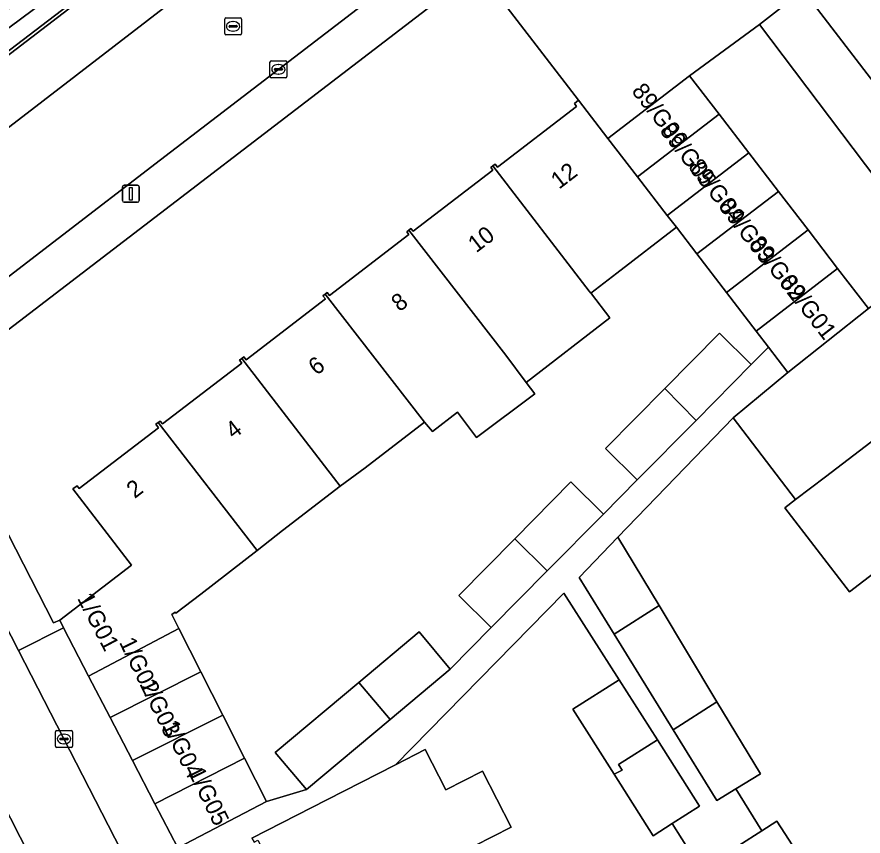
# Model space of a CAD drawing. Extents: x 159352 to 160617, y 385888 to 387323.
# Drawn here: x 159728.3 to 159778.5, y 386778.7 to 386827.3 of the extents above; entities that cross this region are included whole.
import ezdxf

# ---------------------------------------------------------------- set-up
doc = ezdxf.new("R2010")
doc.units = 0
for name, color, linetype in [('IMGEO_Erf', 7, 'Continuous'), ('IMGEO_Groenvoorziening', 7, 'Continuous'), ('IMGEO_Haag', 7, 'Continuous'), ('IMGEO_Hek', 7, 'Continuous'), ('IMGEO_Kolk', 7, 'Continuous'), ('IMGEO_Lichtmast', 7, 'Continuous'), ('IMGEO_Pand', 7, 'Continuous'), ('IMGEO_Pand_nummerreeks', 7, 'Continuous'), ('IMGEO_Parkeervlak_open', 7, 'Continuous'), ('IMGEO_Rijbaan_lokaal_open', 7, 'Continuous'), ('IMGEO_Rioolput', 7, 'Continuous'), ('IMGEO_Voetpad_open', 7, 'Continuous')]:
    doc.layers.add(name, color=color, linetype=linetype)

msp = doc.modelspace()

# ---------------------------------------------------------------- linework, layer by layer
at = {"layer": 'IMGEO_Erf'}
for points in [[(159746.585, 386810.571), (159746.441, 386810.758), (159746.567, 386810.856), (159746.693, 386810.954), (159746.833, 386810.774), (159751.544, 386814.39), (159751.413, 386814.559), (159751.54, 386814.657), (159751.667, 386814.755), (159751.799, 386814.584), (159756.525, 386818.211), (159756.399, 386818.375), (159756.526, 386818.473), (159756.653, 386818.571), (159756.8, 386818.379), (159761.498, 386821.984), (159761.36, 386822.164), (159761.615, 386822.36), (159755.646, 386830.116), (159725.627, 386807.116)], [(159724.628, 386802.691), (159730.447, 386791.343), (159730.819, 386791.51), (159735.075, 386794.776), (159731.606, 386799.297), (159731.853, 386799.486), (159731.982, 386799.319), (159736.686, 386802.929), (159736.531, 386803.129), (159736.658, 386803.226), (159736.785, 386803.323), (159736.922, 386803.147), (159741.632, 386806.762), (159741.494, 386806.94), (159741.621, 386807.038), (159741.747, 386807.136), (159741.882, 386806.961), (159746.585, 386810.571)], [(159793.571, 386773.779), (159789.76, 386778.745), (159785.877, 386783.806), (159786.234, 386784.08), (159784.535, 386786.296), (159785.864, 386787.315), (159783.819, 386789.98), (159783.699, 386790.136), (159783.05, 386789.638), (159782.003, 386791.003), (159782.631, 386791.485), (159779.982, 386794.938), (159777.696, 386793.181), (159773.858, 386798.175), (159774.491, 386798.659), (159770.783, 386803.522), (159763.94, 386796.438), (159766.388, 386792.374), (159769.826, 386786.668), (159772.404, 386782.389), (159770.949, 386781.496), (159772.482, 386778.999), (159773.373, 386779.568), (159775.925, 386775.647)], [(159768.896, 386776.712), (159767.169, 386779.435), (159766.032, 386778.714), (159763.719, 386782.361), (159761.269, 386786.226), (159764.017, 386787.968), (159760.744, 386793.108), (159750.748, 386782.92), (159752.507, 386783.821), (159753.729, 386781.435), (159755.905, 386782.544), (159757.602, 386779.216), (159755.43, 386778.109)]]:
    msp.add_lwpolyline(points, dxfattribs=at)
msp.add_lwpolyline([(159761.155, 386799.707), (159763.087, 386797.796), (159765.094, 386799.826), (159763.209, 386801.691), (159766.726, 386805.247), (159769.977, 386808.534), (159771.862, 386806.669), (159772.885, 386807.704), (159772.155, 386808.656), (159770.394, 386810.95), (159768.637, 386813.24), (159767.424, 386814.82), (159763.89, 386812.108), (159762.335, 386810.915), (159762.372, 386810.866), (159763.459, 386809.452), (159758.501, 386805.617), (159758.764, 386805.279), (159759.017, 386804.944), (159755.556, 386802.336), (159754.423, 386803.841), (159752.947, 386802.708), (159752.463, 386803.248), (159748.946, 386800.549), (159747.461, 386799.451), (159744.048, 386796.831), (159742.541, 386795.632), (159739.186, 386793.057), (159737.709, 386791.924), (159737.668, 386791.977), (159737.483, 386791.835), (159737.896, 386791.017), (159739.196, 386788.447), (159740.495, 386785.877), (159741.794, 386783.307), (159743.094, 386780.737), (159745.462, 386781.455), (159743.616, 386783.659), (159748.579, 386787.815), (159752.148, 386790.804), (159753.994, 386788.6), (159756.43, 386791.065), (159754.499, 386792.975), (159757.821, 386796.335)], close=True, dxfattribs=at)
at = {"layer": 'IMGEO_Groenvoorziening'}
for points in [[(159721.762, 386822.194), (159732.264, 386829.991), (159749.017, 386843.07), (159753.65, 386846.546), (159753.165, 386847.159), (159727.257, 386827.365)], [(159711.401, 386812.51), (159754.341, 386845.409), (159754.463, 386845.502), (159754.395, 386845.605), (159711.956, 386813.217)]]:
    msp.add_lwpolyline(points, dxfattribs=at)
msp.add_lwpolyline([(159753.65, 386846.546), (159749.017, 386843.07), (159732.264, 386829.991), (159721.762, 386822.194), (159709.713, 386813.077), (159704.945, 386809.791), (159700.693, 386807.182), (159697.133, 386805.345), (159697.441, 386804.585), (159703.025, 386807.434), (159705.363, 386808.712), (159707.623, 386810.124), (159711.956, 386813.217), (159754.395, 386845.605)], close=True, dxfattribs=at)
at = {"layer": 'IMGEO_Haag'}
msp.add_lwpolyline([(159753.65, 386846.546), (159749.017, 386843.07), (159732.264, 386829.991), (159721.762, 386822.194), (159709.713, 386813.077), (159704.945, 386809.791), (159700.693, 386807.182), (159697.133, 386805.345), (159697.441, 386804.585), (159703.025, 386807.434), (159705.363, 386808.712), (159707.623, 386810.124), (159711.956, 386813.217), (159754.395, 386845.605)], close=True, dxfattribs=at)
at = {"layer": 'IMGEO_Hek'}
msp.add_lwpolyline([(159697.441, 386804.585), (159703.025, 386807.434), (159705.363, 386808.712), (159707.623, 386810.124), (159711.956, 386813.217), (159754.395, 386845.605)], dxfattribs=at)
at = {"layer": 'IMGEO_Kolk'}
for p, q in [((159743.299, 386823.769), (159743.299, 386824.621)), ((159743.374, 386824.695), (159744.226, 386824.695)), ((159743.787, 386824.475), (159743.812, 386824.475)), ((159744.3, 386824.621), (159744.3, 386823.769)), ((159743.558, 386824.189), (159743.558, 386824.201)), ((159743.996, 386824.152), (159743.598, 386824.152)), ((159743.601, 386824.238), (159743.999, 386824.238)), ((159743.81, 386823.915), (159743.785, 386823.915)), ((159744.042, 386824.201), (159744.042, 386824.189)), ((159744.226, 386823.695), (159743.374, 386823.695)), ((159730.571, 386784.029), (159730.571, 386784.881)), ((159730.646, 386784.955), (159731.498, 386784.955)), ((159731.059, 386784.735), (159731.084, 386784.735)), ((159731.572, 386784.881), (159731.572, 386784.029)), ((159730.83, 386784.449), (159730.83, 386784.461)), ((159731.268, 386784.412), (159730.87, 386784.412)), ((159730.873, 386784.498), (159731.271, 386784.498)), ((159731.314, 386784.461), (159731.314, 386784.449)), ((159731.498, 386783.955), (159730.646, 386783.955)), ((159731.082, 386784.175), (159731.057, 386784.175))]:
    msp.add_line(p, q, dxfattribs=at)
for points in [[(159743.299, 386823.769), (159743.299, 386824.621)], [(159743.374, 386824.695), (159744.226, 386824.695)], [(159744.3, 386824.621), (159744.3, 386823.769)], [(159744.226, 386823.695), (159743.374, 386823.695)], [(159730.571, 386784.029), (159730.571, 386784.881)], [(159730.646, 386784.955), (159731.498, 386784.955)], [(159731.572, 386784.881), (159731.572, 386784.029)], [(159731.498, 386783.955), (159730.646, 386783.955)]]:
    msp.add_lwpolyline(points, dxfattribs=at)
for centre, radius, start, end in [((159743.376, 386824.619), 0.0765, 91.552, 178.448), ((159743.376, 386824.619), 0.0765, 91.552, 178.448), ((159744.224, 386824.619), 0.0765, 1.552, 88.448), ((159744.224, 386824.619), 0.0765, 1.552, 88.448), ((159743.598, 386824.198), 0.0403, 85.8775, 175.7526), ((159743.595, 386824.188), 0.0366, 178.938, 274.7102), ((159743.999, 386824.195), 0.043, 264.8664, 352.4533), ((159744.003, 386824.2), 0.0386, 1.7309, 96.639), ((159743.376, 386823.771), 0.0765, 181.552, 268.448), ((159743.376, 386823.771), 0.0765, 181.552, 268.448), ((159744.224, 386823.771), 0.0765, 271.552, 358.448), ((159744.224, 386823.771), 0.0765, 271.552, 358.448), ((159730.648, 386784.879), 0.0765, 91.552, 178.448), ((159730.648, 386784.879), 0.0765, 91.552, 178.448), ((159731.496, 386784.879), 0.0765, 1.552, 88.448), ((159731.496, 386784.879), 0.0765, 1.552, 88.448), ((159730.87, 386784.458), 0.0403, 85.8775, 175.7526), ((159730.867, 386784.448), 0.0366, 178.938, 274.7102), ((159731.271, 386784.455), 0.043, 264.8664, 352.4533), ((159731.275, 386784.46), 0.0386, 1.7309, 96.639), ((159730.648, 386784.031), 0.0765, 181.552, 268.448), ((159730.648, 386784.031), 0.0765, 181.552, 268.448), ((159731.496, 386784.031), 0.0765, 271.552, 358.448), ((159731.496, 386784.031), 0.0765, 271.552, 358.448)]:
    msp.add_arc(centre, radius, start, end, dxfattribs=at)
for centre, major_axis, ratio, start_param, end_param in [((159743.786, 386824.195), (-0.387, 0.002), 0.722429, 4.712389, 7.853982), ((159743.811, 386824.195), (-0.39, 0.002), 0.717154, 1.570796, 4.712389), ((159731.058, 386784.455), (-0.387, 0.002), 0.722429, 4.712389, 7.853982), ((159731.083, 386784.455), (-0.39, 0.002), 0.717154, 1.570796, 4.712389)]:
    msp.add_ellipse(centre, major_axis=major_axis, ratio=ratio, start_param=start_param, end_param=end_param, dxfattribs=at)
at = {"layer": 'IMGEO_Lichtmast'}
for p, q in [((159734.546, 386816.412), (159734.546, 386817.212)), ((159734.546, 386817.212), (159734.546, 386816.412)), ((159734.646, 386817.312), (159735.436, 386817.312)), ((159735.436, 386817.312), (159734.646, 386817.312)), ((159735.536, 386817.212), (159735.536, 386816.412)), ((159735.536, 386816.412), (159735.536, 386817.212)), ((159735.436, 386816.312), (159734.646, 386816.312)), ((159734.646, 386816.312), (159735.436, 386816.312))]:
    msp.add_line(p, q, dxfattribs=at)
msp.add_lwpolyline([(159734.966, 386817.187), (159735.116, 386817.187), (159735.116, 386816.437), (159734.966, 386816.437), (159734.966, 386817.187)], dxfattribs=at)
for centre, start, end in [((159734.646, 386817.212), 90, 180), ((159734.646, 386817.212), 90, 180), ((159735.436, 386817.212), 0, 90), ((159735.436, 386817.212), 360, 90), ((159734.646, 386816.412), 180, 270), ((159734.646, 386816.412), 180, 270), ((159735.436, 386816.412), 270, 0), ((159735.436, 386816.412), 270, 0)]:
    msp.add_arc(centre, 0.1, start, end, dxfattribs=at)
at = {"layer": 'IMGEO_Pand'}
for points in [[(159769.956, 386821.529), (159768.199, 386823.818), (159763.351, 386820.097), (159765.109, 386817.808)], [(159765.109, 386817.808), (159763.351, 386820.097), (159761.615, 386822.36), (159761.36, 386822.164), (159761.498, 386821.984), (159756.8, 386818.379), (159756.653, 386818.571), (159756.526, 386818.473), (159762.242, 386811.037), (159762.335, 386810.915), (159763.89, 386812.108), (159767.424, 386814.82), (159766.876, 386815.527)], [(159771.713, 386819.239), (159769.956, 386821.529), (159765.109, 386817.808), (159766.876, 386815.527)], [(159773.471, 386816.95), (159771.713, 386819.239), (159766.876, 386815.527), (159767.424, 386814.82), (159768.637, 386813.24)], [(159756.526, 386818.473), (159756.399, 386818.375), (159756.525, 386818.211), (159751.799, 386814.584), (159751.667, 386814.755), (159751.54, 386814.657), (159757.287, 386807.228), (159758.501, 386805.617), (159763.459, 386809.452), (159762.372, 386810.866), (159762.335, 386810.915), (159762.242, 386811.037)], [(159768.637, 386813.24), (159770.394, 386810.95), (159775.228, 386814.66), (159773.471, 386816.95)], [(159751.54, 386814.657), (159751.413, 386814.559), (159751.544, 386814.39), (159746.833, 386810.774), (159746.693, 386810.954), (159746.567, 386810.856), (159752.463, 386803.248), (159752.947, 386802.708), (159754.423, 386803.841), (159755.556, 386802.336), (159759.017, 386804.944), (159758.764, 386805.279), (159758.501, 386805.617), (159757.287, 386807.228)], [(159776.985, 386812.371), (159775.228, 386814.66), (159770.394, 386810.95), (159772.155, 386808.656)], [(159778.809, 386809.994), (159776.985, 386812.371), (159772.155, 386808.656), (159772.885, 386807.704), (159774.03, 386806.212)], [(159746.567, 386810.856), (159746.441, 386810.758), (159746.585, 386810.571), (159741.882, 386806.961), (159741.747, 386807.136), (159741.621, 386807.038), (159747.461, 386799.451), (159748.946, 386800.549), (159752.463, 386803.248)], [(159783.741, 386805.723), (159783.644, 386805.85), (159783.424, 386805.682), (159779.813, 386810.388), (159780.04, 386810.562), (159779.858, 386810.799), (159778.809, 386809.994), (159774.03, 386806.212), (159770.783, 386803.522), (159774.491, 386798.659), (159776.268, 386800.016)], [(159766.726, 386805.247), (159768.585, 386803.355), (159771.862, 386806.669), (159769.977, 386808.534)], [(159741.621, 386807.038), (159741.494, 386806.94), (159741.632, 386806.762), (159736.922, 386803.147), (159736.785, 386803.323), (159736.658, 386803.226), (159742.541, 386795.632), (159744.048, 386796.831), (159747.461, 386799.451)], [(159787.564, 386800.765), (159787.467, 386800.892), (159787.235, 386800.714), (159783.618, 386805.428), (159783.838, 386805.596), (159783.741, 386805.723), (159776.268, 386800.016), (159774.491, 386798.659), (159773.858, 386798.175), (159777.696, 386793.181), (159779.982, 386794.938)], [(159768.585, 386803.355), (159766.726, 386805.247), (159763.209, 386801.691), (159765.094, 386799.826)], [(159736.658, 386803.226), (159736.531, 386803.129), (159736.686, 386802.929), (159731.982, 386799.319), (159731.853, 386799.486), (159731.606, 386799.297), (159735.075, 386794.776), (159730.819, 386791.51), (159731.054, 386791.056), (159732.538, 386788.191), (159737.896, 386791.017), (159737.483, 386791.835), (159737.668, 386791.977), (159737.709, 386791.924), (159739.186, 386793.057), (159742.541, 386795.632)], [(159761.155, 386799.707), (159757.821, 386796.335), (159759.753, 386794.425), (159763.087, 386797.796)], [(159759.753, 386794.425), (159757.821, 386796.335), (159754.499, 386792.975), (159756.43, 386791.065)], [(159763.94, 386796.438), (159761.647, 386794.028), (159763.717, 386790.677), (159766.388, 386792.374)], [(159766.388, 386792.374), (159763.717, 386790.677), (159767.226, 386784.997), (159769.826, 386786.668)], [(159739.196, 386788.447), (159737.896, 386791.017), (159732.538, 386788.191), (159733.815, 386785.726)], [(159753.994, 386788.6), (159752.148, 386790.804), (159748.579, 386787.815), (159750.425, 386785.611)], [(159740.495, 386785.877), (159739.196, 386788.447), (159733.815, 386785.726), (159735.139, 386783.169)], [(159750.425, 386785.611), (159748.579, 386787.815), (159743.616, 386783.659), (159745.462, 386781.455)], [(159764.017, 386787.968), (159761.269, 386786.226), (159763.719, 386782.361), (159764.195, 386782.605), (159763.986, 386782.934), (159766.291, 386784.397)], [(159769.826, 386786.668), (159767.226, 386784.997), (159769.818, 386780.802), (159770.949, 386781.496), (159772.404, 386782.389)], [(159735.139, 386783.169), (159736.464, 386780.612), (159741.794, 386783.307), (159740.495, 386785.877)], [(159766.291, 386784.397), (159763.986, 386782.934), (159764.195, 386782.605), (159763.719, 386782.361), (159766.032, 386778.714), (159767.169, 386779.435), (159768.795, 386780.466)], [(159755.43, 386778.109), (159757.602, 386779.216), (159755.905, 386782.544), (159753.729, 386781.435), (159752.507, 386783.821), (159750.748, 386782.92), (159746.682, 386780.839), (159742.23, 386778.561), (159742.352, 386778.322), (159742.586, 386778.442), (159745.33, 386773.079), (159745.12, 386772.972), (159745.169, 386772.877), (159753.493, 386777.121), (159753.629, 386777.191)], [(159737.821, 386777.991), (159743.094, 386780.737), (159741.794, 386783.307), (159736.464, 386780.612)], [(159773.373, 386779.568), (159772.482, 386778.999), (159771.122, 386778.132), (159773.672, 386774.214), (159775.925, 386775.647)]]:
    msp.add_lwpolyline(points, close=True, dxfattribs=at)
at = {"layer": 'IMGEO_Parkeervlak_open'}
msp.add_lwpolyline([(159734.807, 386766.177), (159719.264, 386796.703)], dxfattribs=at)
at = {"layer": 'IMGEO_Rijbaan_lokaal_open'}
for points in [[(159724.633, 386809.492), (159736.8, 386818.831), (159761.001, 386837.379), (159762.032, 386838.013), (159757.655, 386843.719), (159753.142, 386840.278), (159727.611, 386820.614), (159720.361, 386815.054)], [(159774.932, 386828.892), (159782.922, 386818.462), (159785.509, 386815.108), (159796.462, 386800.907), (159812.861, 386779.458), (159818.374, 386783.693), (159774.826, 386840.493), (159769.269, 386836.285)]]:
    msp.add_lwpolyline(points, close=True, dxfattribs=at)
msp.add_lwpolyline([(159719.12, 386796.985), (159719.264, 386796.703), (159734.807, 386766.177), (159735.759, 386764.334), (159740.152, 386766.632), (159735.089, 386776.637), (159734.85, 386777.109), (159728.378, 386789.698), (159722.293, 386801.533), (159717.408, 386799.028)], dxfattribs=at)
at = {"layer": 'IMGEO_Rioolput'}
for p, q in [((159740.61, 386826.319), (159740.61, 386827.171)), ((159740.685, 386827.245), (159741.537, 386827.245)), ((159741.098, 386827.025), (159741.123, 386827.025)), ((159741.611, 386827.171), (159741.611, 386826.319)), ((159740.869, 386826.739), (159740.869, 386826.751)), ((159741.307, 386826.702), (159740.909, 386826.702)), ((159740.912, 386826.788), (159741.31, 386826.788)), ((159741.121, 386826.465), (159741.096, 386826.465)), ((159741.353, 386826.751), (159741.353, 386826.739)), ((159741.537, 386826.245), (159740.685, 386826.245))]:
    msp.add_line(p, q, dxfattribs=at)
for points in [[(159740.61, 386826.319), (159740.61, 386827.171)], [(159740.685, 386827.245), (159741.537, 386827.245)], [(159741.611, 386827.171), (159741.611, 386826.319)], [(159741.537, 386826.245), (159740.685, 386826.245)]]:
    msp.add_lwpolyline(points, dxfattribs=at)
for centre, radius, start, end in [((159740.687, 386827.169), 0.0765, 91.552, 178.448), ((159740.687, 386827.169), 0.0765, 91.552, 178.448), ((159741.535, 386827.169), 0.0765, 1.552, 88.448), ((159741.535, 386827.169), 0.0765, 1.552, 88.448), ((159740.909, 386826.748), 0.0403, 85.8775, 175.7526), ((159740.906, 386826.738), 0.0366, 178.938, 274.7102), ((159741.31, 386826.745), 0.043, 264.8664, 352.4533), ((159741.314, 386826.75), 0.0386, 1.7309, 96.639), ((159740.687, 386826.321), 0.0765, 181.552, 268.448), ((159740.687, 386826.321), 0.0765, 181.552, 268.448), ((159741.535, 386826.321), 0.0765, 271.552, 358.448), ((159741.535, 386826.321), 0.0765, 271.552, 358.448)]:
    msp.add_arc(centre, radius, start, end, dxfattribs=at)
for centre, major_axis, ratio, start_param, end_param in [((159741.097, 386826.745), (-0.387, 0.002), 0.722429, 4.712389, 7.853982), ((159741.122, 386826.745), (-0.39, 0.002), 0.717154, 1.570796, 4.712389)]:
    msp.add_ellipse(centre, major_axis=major_axis, ratio=ratio, start_param=start_param, end_param=end_param, dxfattribs=at)
at = {"layer": 'IMGEO_Voetpad_open'}
for points in [[(159889.583, 386946.772), (159888.444, 386948.254), (159867.142, 386931.956), (159860.725, 386927.055), (159767.092, 386855.2), (159764.634, 386853.314), (159759.06, 386849.037), (159757.568, 386847.881), (159754.463, 386845.502), (159754.341, 386845.409), (159711.401, 386812.51)], [(159713.453, 386809.756), (159720.361, 386815.054), (159727.611, 386820.614), (159753.142, 386840.278), (159757.655, 386843.719), (159772.495, 386855.033), (159776.892, 386858.385), (159802.886, 386878.378)], [(159762.032, 386838.013), (159761.001, 386837.379), (159736.8, 386818.831), (159724.633, 386809.492), (159723.916, 386808.941)], [(159766.686, 386838.211), (159755.646, 386830.116), (159761.615, 386822.36), (159763.351, 386820.097), (159768.199, 386823.818), (159772.356, 386826.86), (159774.932, 386828.892), (159769.269, 386836.285)], [(159725.627, 386807.116), (159755.646, 386830.116)], [(159771.122, 386778.132), (159772.482, 386778.999), (159770.949, 386781.496), (159769.818, 386780.802), (159767.226, 386784.997), (159763.717, 386790.677), (159761.647, 386794.028), (159763.94, 386796.438), (159770.783, 386803.522), (159774.03, 386806.212), (159772.885, 386807.704), (159771.862, 386806.669), (159768.585, 386803.355), (159765.094, 386799.826), (159763.087, 386797.796), (159759.753, 386794.425), (159756.43, 386791.065), (159753.994, 386788.6), (159750.425, 386785.611), (159745.462, 386781.455), (159743.094, 386780.737), (159737.821, 386777.991)], [(159722.293, 386801.533), (159728.378, 386789.698), (159731.054, 386791.056), (159730.819, 386791.51), (159730.447, 386791.343), (159724.628, 386802.691)], [(159742.23, 386778.561), (159746.682, 386780.839), (159750.748, 386782.92), (159760.744, 386793.108), (159764.017, 386787.968), (159766.291, 386784.397), (159768.795, 386780.466), (159767.169, 386779.435), (159768.896, 386776.712)]]:
    msp.add_lwpolyline(points, dxfattribs=at)
for points in [[(159774.932, 386828.892), (159772.356, 386826.86), (159782.799, 386813.025), (159785.509, 386815.108), (159782.922, 386818.462)], [(159768.199, 386823.818), (159769.956, 386821.529), (159771.713, 386819.239), (159773.471, 386816.95), (159775.228, 386814.66), (159776.985, 386812.371), (159778.809, 386809.994), (159779.858, 386810.799), (159782.799, 386813.025), (159772.356, 386826.86)], [(159736.464, 386780.612), (159735.139, 386783.169), (159733.815, 386785.726), (159732.538, 386788.191), (159731.054, 386791.056), (159728.378, 386789.698), (159734.85, 386777.109), (159735.089, 386776.637), (159737.337, 386777.751), (159737.821, 386777.991)]]:
    msp.add_lwpolyline(points, close=True, dxfattribs=at)

# ---------------------------------------------------------------- texts
at = {"layer": 'IMGEO_Pand_nummerreeks'}
for s, rotation, p in [('89/G06', 307.7405, (159764.719, 386822.893)), ('89/G05', 307.7405, (159766.386, 386820.545)), ('89/G04', 307.7416, (159768.077, 386818.408)), ('12', 37.523, (159760.452, 386817.044)), ('89/G03', 307.7416, (159769.884, 386816.037)), ('10', 37.523, (159755.536, 386813.271)), ('89/G02', 307.7416, (159771.688, 386813.835)), ('89/G01', 307.7405, (159773.518, 386811.53)), ('8', 37.523, (159750.983, 386809.773)), ('6', 37.523, (159746.06, 386805.994)), ('4', 37.523, (159741.14, 386802.216)), ('2', 37.5001, (159735.27, 386798.69)), ('1/G01', 297.3814, (159731.835, 386792.81)), ('1/G02', 296.0795, (159734.326, 386790.194)), ('1/G03', 296.0795, (159735.533, 386787.731)), ('1/G04', 296.0795, (159736.882, 386785.274)), ('1/G05', 296.0795, (159738.424, 386782.48))]:
    msp.add_text(s, height=1, rotation=rotation, dxfattribs=at).set_placement(p)

doc.saveas('drawing.dxf')
